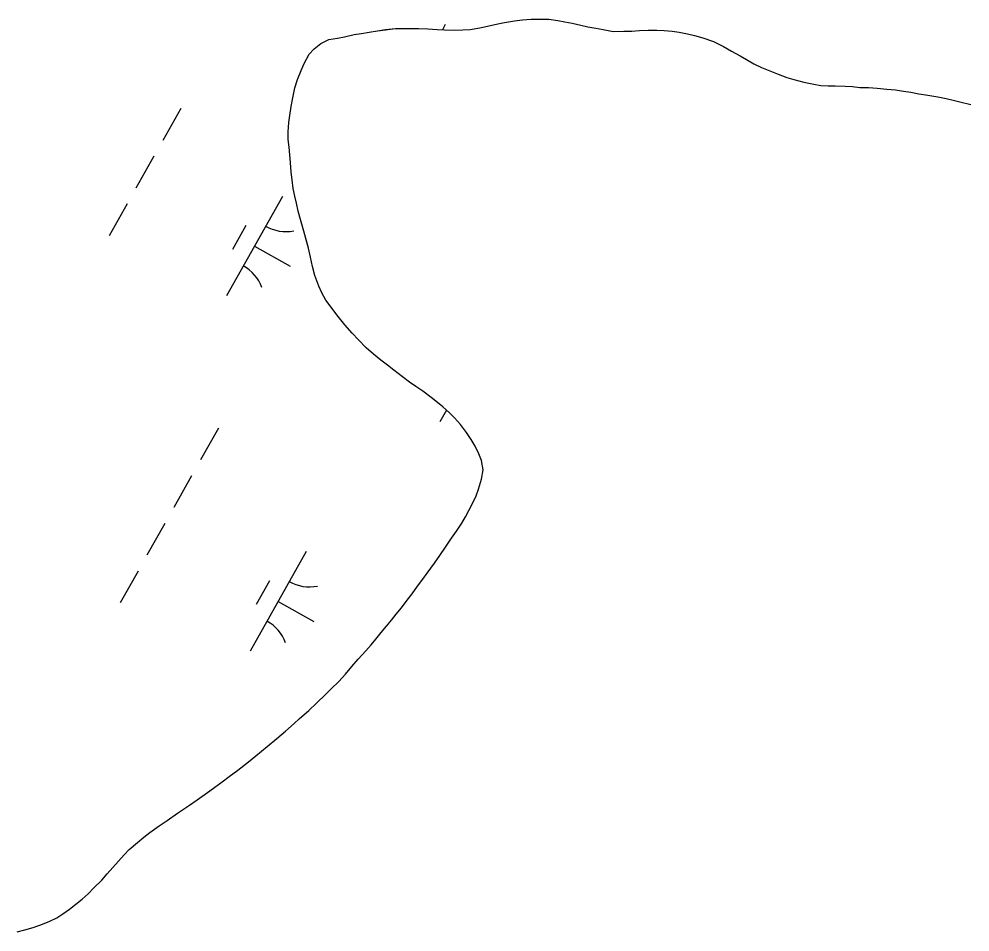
# Model space of a CAD drawing. Extents: x 3913936 to 3933962, y 195330 to 217741.
# Drawn here: x 3925651 to 3926068, y 202143.6 to 202544 of the extents above; entities that cross this region are included whole.
import ezdxf

# ---------------------------------------------------------------- set-up
doc = ezdxf.new("R2010")
doc.units = 0
doc.layers.add('V-TOPO-SHOR', color=7, linetype='Continuous')
doc.layers.add('V-WETL-SWMP', color=7, linetype='Continuous')

msp = doc.modelspace()

# ---------------------------------------------------------------- linework, layer by layer
at = {"layer": 'V-TOPO-SHOR'}
for points in [[(3925772.61, 202463.21), (3925771.89, 202466.36), (3925771.27, 202469.62), (3925770.75, 202473.49), (3925770.33, 202476.85), (3925770.02, 202481.03), (3925769.7, 202484.49), (3925769.49, 202487.75), (3925768.97, 202491.11), (3925768.96, 202494.48), (3925769.36, 202498.55), (3925769.76, 202501.71), (3925770.36, 202505.58), (3925771.06, 202509.46), (3925771.96, 202513.85), (3925773.07, 202517.52), (3925774.69, 202521.49), (3925776.01, 202524.55), (3925778.24, 202528.53), (3925780.37, 202530.88), (3925783.32, 202533.23), (3925786.88, 202534.98), (3925790.65, 202535.6), (3925793.71, 202536.12), (3925797.98, 202537.25), (3925801.14, 202537.67), (3925804.5, 202538.29), (3925808.17, 202538.81), (3925811.63, 202539.32), (3925816.11, 202539.85), (3925819.47, 202539.86), (3925823.04, 202539.87), (3925826.1, 202539.88), (3925830.27, 202539.68), (3925834.35, 202539.39), (3925837.51, 202539.3), (3925842.1, 202539.11), (3925845.66, 202539.22), (3925848.82, 202539.43), (3925853.1, 202540.15), (3925857.78, 202541.19), (3925860.94, 202541.91), (3925863.89, 202542.53), (3925868.27, 202543.15), (3925871.73, 202543.67), (3925875.6, 202543.99), (3925879.88, 202544), (3925883.35, 202543.9), (3925887.32, 202543.41), (3925890.38, 202542.81), (3925893.54, 202542.2), (3925897.31, 202541.3), (3925900.37, 202540.59), (3925903.94, 202539.99), (3925907.1, 202539.39), (3925911.58, 202538.58), (3925916.17, 202538.6), (3925919.73, 202538.71), (3925923.1, 202538.92), (3925926.87, 202539.14), (3925930.74, 202539.15), (3925933.9, 202538.95), (3925937.36, 202538.66), (3925940.42, 202538.16), (3925944.19, 202537.45)], [(3925944.19, 202537.45), (3925947.25, 202536.75), (3925950.82, 202535.74), (3925955.51, 202534.12), (3925959.9, 202531.89), (3925963.37, 202529.97), (3925967.15, 202527.84), (3925970, 202526.21), (3925973.17, 202524.39), (3925976.64, 202522.67), (3925980.21, 202521.25), (3925983.88, 202519.83), (3925987.65, 202518.42), (3925990.81, 202517.41), (3925995.2, 202516.3), (3925999.58, 202515.4), (3926002.54, 202514.79), (3926005.8, 202514.7), (3926008.85, 202514.71), (3926013.24, 202514.52), (3926016.4, 202514.42), (3926019.76, 202514.02), (3926023.43, 202513.93), (3926027.3, 202513.64), (3926031.48, 202513.24), (3926035.35, 202512.95), (3926038.82, 202512.35), (3926042.08, 202511.85), (3926045.54, 202511.24), (3926049.52, 202510.64), (3926053.9, 202509.84), (3926057.57, 202509.14), (3926060.63, 202508.43), (3926063.59, 202507.62), (3926068.38, 202506.52)], [(3925853.73, 202350.33), (3925852.6, 202353.39), (3925850.96, 202356.75), (3925849.22, 202359.59), (3925847.27, 202362.75), (3925844.62, 202366.21), (3925841.96, 202369.15), (3925839.81, 202371.29), (3925836.85, 202373.93), (3925834.5, 202375.86), (3925831.74, 202377.99), (3925828.07, 202380.73), (3925825, 202382.86), (3925822.15, 202384.79), (3925819.19, 202387.02), (3925815.31, 202390.07), (3925812.55, 202392.2), (3925809.59, 202394.43), (3925806.42, 202396.97), (3925803.25, 202399.81), (3925799.88, 202403.27), (3925797.13, 202406.22), (3925793.85, 202409.87), (3925790.38, 202414.25), (3925787.82, 202417.6), (3925785.57, 202420.75), (3925783.73, 202423.91), (3925782.39, 202426.86), (3925780.65, 202431.54), (3925779.72, 202435.41), (3925778.79, 202439.58), (3925777.97, 202443.45), (3925776.94, 202447.22), (3925775.91, 202450.99), (3925774.47, 202456.08), (3925773.44, 202459.74), (3925772.61, 202463.21)], [(3925673.12, 202153.59), (3925675.86, 202155.84), (3925678.71, 202158.09), (3925681.35, 202160.44), (3925683.79, 202163), (3925687.24, 202166.37), (3925689.68, 202169.12), (3925692.12, 202171.99), (3925694.56, 202174.74), (3925697.1, 202177.5), (3925699.23, 202179.85), (3925702.89, 202182.92), (3925705.73, 202185.17), (3925708.38, 202187.31), (3925712.45, 202190.18), (3925715.9, 202192.53), (3925720.48, 202195.7), (3925725.77, 202199.28), (3925729.12, 202201.64), (3925734.71, 202205.52), (3925740.72, 202209.92), (3925743.16, 202211.76), (3925746.92, 202214.63), (3925751.6, 202218.31), (3925754.85, 202220.86), (3925759.83, 202225.05), (3925764.1, 202228.53), (3925767.86, 202231.7), (3925771.62, 202235.07), (3925773.86, 202237.11), (3925778.02, 202240.8), (3925781.48, 202243.96), (3925785.54, 202247.95), (3925787.88, 202250.2), (3925791.23, 202253.47), (3925794.08, 202256.63), (3925796.92, 202260), (3925799.77, 202263.27), (3925803.02, 202266.95), (3925805.35, 202269.61), (3925807.48, 202272.06), (3925809.72, 202274.92), (3925812.15, 202277.77), (3925814.29, 202280.43), (3925816.32, 202282.98), (3925818.65, 202285.84), (3925821.19, 202289.11), (3925823.32, 202291.97), (3925825.66, 202295.24), (3925827.99, 202298.3), (3925830.02, 202301.06), (3925833.17, 202305.45), (3925835.5, 202308.71), (3925838.04, 202312.39), (3925840.68, 202316.27), (3925842.81, 202319.43), (3925845.14, 202322.9), (3925846.77, 202325.66), (3925848.29, 202328.41), (3925850.11, 202332.09), (3925851.43, 202334.84), (3925852.54, 202337.9), (3925853.85, 202342.18), (3925854.45, 202346.36), (3925853.73, 202350.33)], [(3925650.22, 202143.64), (3925653.48, 202144.57), (3925657.24, 202145.6), (3925661.21, 202147.04), (3925664.47, 202148.37), (3925667.62, 202149.91), (3925670.27, 202151.65), (3925673.12, 202153.59)]]:
    msp.add_lwpolyline(points, dxfattribs=at)
at = {"layer": 'V-WETL-SWMP'}
for p, q in [((3925837.9, 202541.55), (3925836.65, 202539.32)), ((3925721.88, 202504.72), (3925714.04, 202490.77)), ((3925710.12, 202483.8), (3925702.28, 202469.85)), ((3925766.46, 202466.23), (3925741.96, 202422.65)), ((3925698.36, 202462.88), (3925690.52, 202448.93)), ((3925750.42, 202453.45), (3925744.54, 202442.99)), ((3925754.21, 202444.44), (3925769.9, 202435.62)), ((3925838.4, 202372.54), (3925835.52, 202367.42)), ((3925738.45, 202364.63), (3925730.61, 202350.68)), ((3925726.69, 202343.71), (3925718.85, 202329.76)), ((3925714.93, 202322.79), (3925707.09, 202308.84)), ((3925776.85, 202310.43), (3925752.35, 202266.85)), ((3925703.17, 202301.87), (3925695.33, 202287.92)), ((3925760.82, 202297.65), (3925754.94, 202287.19)), ((3925764.6, 202288.64), (3925780.29, 202279.82))]:
    msp.add_line(p, q, dxfattribs=at)
for points in [[(3925769.49, 202487.75), (3925768.97, 202491.11), (3925768.96, 202494.48), (3925769.36, 202498.55), (3925769.76, 202501.71), (3925770.36, 202505.59), (3925771.06, 202509.46), (3925771.96, 202513.84), (3925773.07, 202517.52), (3925774.69, 202521.49), (3925776.01, 202524.55), (3925778.24, 202528.53), (3925780.37, 202530.88), (3925783.32, 202533.23), (3925786.88, 202534.98), (3925790.65, 202535.6), (3925793.71, 202536.12), (3925797.98, 202537.25), (3925801.14, 202537.67), (3925804.5, 202538.29), (3925808.17, 202538.81), (3925811.63, 202539.33), (3925816.11, 202539.85), (3925826.1, 202539.88), (3925830.27, 202539.68), (3925834.35, 202539.39), (3925837.51, 202539.3), (3925842.1, 202539.1), (3925845.66, 202539.22), (3925848.82, 202539.43), (3925853.1, 202540.15), (3925857.78, 202541.19), (3925860.94, 202541.91), (3925863.89, 202542.53), (3925868.27, 202543.15), (3925871.73, 202543.67), (3925875.6, 202543.99), (3925879.88, 202544), (3925883.35, 202543.91), (3925887.32, 202543.41), (3925890.38, 202542.8), (3925893.54, 202542.2), (3925897.31, 202541.3), (3925900.37, 202540.59), (3925903.94, 202539.99), (3925907.1, 202539.39), (3925911.58, 202538.58), (3925916.17, 202538.6), (3925919.74, 202538.71), (3925923.1, 202538.92), (3925926.87, 202539.14), (3925930.74, 202539.15), (3925933.9, 202538.95), (3925937.36, 202538.66), (3925940.42, 202538.16), (3925944.19, 202537.45), (3925947.25, 202536.75), (3925950.82, 202535.74), (3925955.51, 202534.12), (3925959.9, 202531.89), (3925963.37, 202529.97), (3925967.15, 202527.84), (3925970, 202526.21), (3925973.17, 202524.39), (3925976.64, 202522.67), (3925980.21, 202521.25), (3925983.88, 202519.83), (3925987.65, 202518.42), (3925990.81, 202517.41), (3925995.2, 202516.3), (3925999.58, 202515.4), (3926002.54, 202514.79), (3926005.8, 202514.7), (3926008.85, 202514.71), (3926013.24, 202514.52), (3926016.4, 202514.42), (3926019.76, 202514.02), (3926023.43, 202513.93), (3926027.3, 202513.64), (3926031.48, 202513.24), (3926035.35, 202512.95), (3926038.82, 202512.35), (3926042.08, 202511.85), (3926045.54, 202511.24), (3926049.52, 202510.64), (3926053.9, 202509.84), (3926057.57, 202509.14), (3926060.63, 202508.43), (3926063.59, 202507.63), (3926068.38, 202506.52)], [(3925689.68, 202169.12), (3925692.12, 202171.98), (3925694.56, 202174.74), (3925697.1, 202177.5), (3925699.23, 202179.85), (3925702.89, 202182.92), (3925705.73, 202185.17), (3925708.38, 202187.31), (3925712.45, 202190.18), (3925715.9, 202192.53), (3925720.48, 202195.7), (3925725.77, 202199.28), (3925729.12, 202201.64), (3925734.72, 202205.52), (3925740.71, 202209.92), (3925743.16, 202211.76), (3925746.92, 202214.62), (3925751.59, 202218.31), (3925754.85, 202220.86), (3925759.83, 202225.05), (3925764.1, 202228.53), (3925767.86, 202231.7), (3925771.62, 202235.07), (3925773.86, 202237.12), (3925778.02, 202240.8), (3925781.48, 202243.96), (3925785.54, 202247.95), (3925787.88, 202250.2), (3925791.23, 202253.47), (3925794.08, 202256.63), (3925796.92, 202260), (3925799.77, 202263.27), (3925803.02, 202266.95), (3925805.35, 202269.61), (3925807.48, 202272.06), (3925809.72, 202274.92), (3925812.16, 202277.77), (3925814.29, 202280.43), (3925816.32, 202282.98), (3925818.65, 202285.84), (3925821.19, 202289.11), (3925823.32, 202291.97), (3925825.66, 202295.24), (3925827.99, 202298.3), (3925830.02, 202301.06), (3925833.17, 202305.45), (3925835.5, 202308.71), (3925838.04, 202312.39), (3925840.68, 202316.27), (3925842.81, 202319.43), (3925845.14, 202322.9), (3925846.77, 202325.66), (3925848.29, 202328.41), (3925850.11, 202332.09), (3925851.43, 202334.84), (3925852.54, 202337.9), (3925853.85, 202342.18), (3925854.45, 202346.36), (3925853.73, 202350.33), (3925852.6, 202353.39), (3925850.96, 202356.75), (3925849.22, 202359.59), (3925847.27, 202362.75), (3925844.62, 202366.2), (3925841.96, 202369.15), (3925839.81, 202371.29), (3925836.85, 202373.93), (3925834.5, 202375.86), (3925831.74, 202377.99), (3925828.07, 202380.73), (3925825.01, 202382.86), (3925822.15, 202384.79), (3925819.19, 202387.02), (3925815.31, 202390.07), (3925812.55, 202392.2), (3925809.59, 202394.43), (3925806.42, 202396.97), (3925803.26, 202399.81), (3925799.88, 202403.27), (3925797.12, 202406.22), (3925793.85, 202409.88), (3925790.38, 202414.25), (3925787.82, 202417.6), (3925785.57, 202420.75), (3925783.73, 202423.91), (3925782.4, 202426.86), (3925780.65, 202431.54), (3925779.72, 202435.41), (3925778.79, 202439.58), (3925777.97, 202443.45), (3925775.91, 202450.99), (3925774.47, 202456.08), (3925773.44, 202459.74), (3925772.61, 202463.21), (3925771.89, 202466.36), (3925771.27, 202469.62), (3925770.75, 202473.49), (3925770.33, 202476.85), (3925770.02, 202481.03), (3925769.7, 202484.49), (3925769.49, 202487.75)], [(3925650.22, 202143.64), (3925653.48, 202144.57), (3925657.24, 202145.6), (3925661.21, 202147.04), (3925664.47, 202148.37), (3925667.62, 202149.91), (3925670.27, 202151.65), (3925673.12, 202153.59), (3925675.86, 202155.84), (3925678.71, 202158.09), (3925681.35, 202160.44), (3925683.79, 202162.99), (3925687.24, 202166.37), (3925689.68, 202169.12)]]:
    msp.add_lwpolyline(points, dxfattribs=at)
for centre, start, end in [((3925767.95, 202468.4), 239.8861, 281.4297), ((3925740.88, 202420.25), 19.8861, 61.4297), ((3925778.35, 202312.6), 239.8861, 281.4297), ((3925751.28, 202264.45), 19.8861, 61.4297)]:
    msp.add_arc(centre, 17.62, start, end, dxfattribs=at)

doc.saveas('drawing.dxf')
